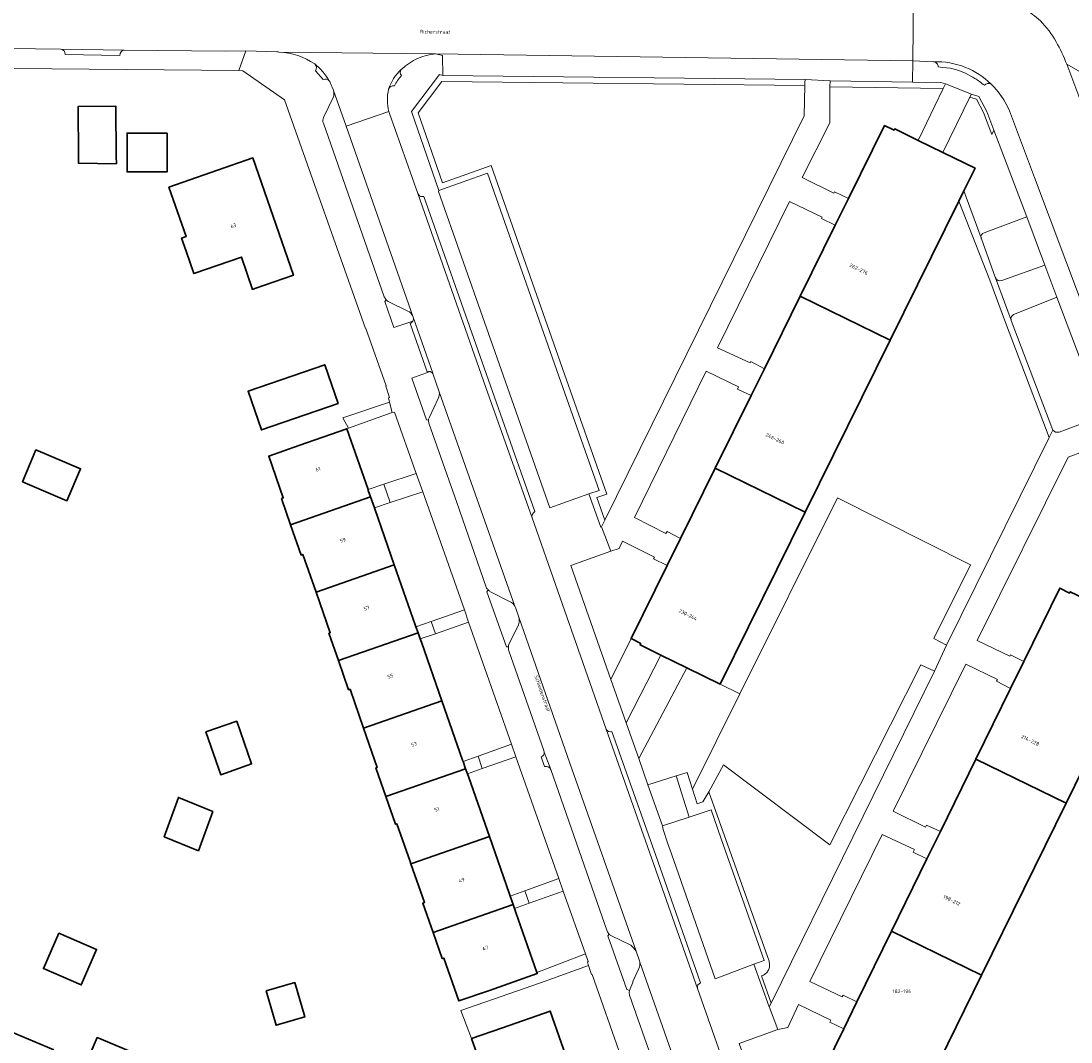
# Model space of a CAD drawing. Header units: metres. Extents: x 197700 to 204338, y 317132 to 325229.
# Tile 787 of 1056: x 203493 to 203596, y 319632 to 319733. Entities that reach past the tile are written whole.
import ezdxf
from ezdxf.enums import TextEntityAlignment as Align

# ---------------------------------------------------------------- set-up
doc = ezdxf.new("R2010")
doc.units = ezdxf.units.M
for name, color, linetype, lineweight in [('B-WE-GR-BEPLANTING_CULTUUR_BODEMBEDEKKER-GV', 90, 'Continuous', 18), ('B-WE-GR-BEPLANTING_CULTUUR_HEESTERS-GV', 90, 'Continuous', 18), ('B-WE-OG-BEBOUWING-GV', 7, 'Continuous', 35), ('B-WE-OG-BEBOUWING-T18', 10, 'Continuous', 18), ('B-WE-OG-TERREIN_CULTUURSCHEIDING-GV', 7, 'Continuous', 18), ('B-WE-OG-TERREIN_ERF-GV', 7, 'Continuous', 18), ('B-WE-OG-TOPOGRAFIE-T18', 10, 'Continuous', 18), ('B-WE-OG-WATER_SLOOT-GV', 120, 'Continuous', 18), ('B-WE-VH-VERHARDING_ASFALT-GV', 252, 'Continuous', 18), ('B-WE-VH-VERHARDING_BEDRIJFSVLOERPLAAT-GV', 252, 'Continuous', 18), ('B-WE-VH-VERHARDING_BETONSTRAATSTEEN-GV', 252, 'Continuous', 18), ('B-WE-VH-VERHARDING_OPEN-GV', 252, 'Continuous', 18), ('B-WE-VH-VERHARDING_TEGEL-GV', 252, 'Continuous', 18)]:
    doc.layers.add(name, color=color, linetype=linetype, lineweight=lineweight)
doc.styles.add('NLCS-ISO-M200-T18', font='NLCS-ISO.ttf', dxfattribs={"height": 0.36})

msp = doc.modelspace()

# ---------------------------------------------------------------- linework, layer by layer
at = {"layer": 'B-WE-GR-BEPLANTING_CULTUUR_BODEMBEDEKKER-GV'}
for points in [[(203590.713, 319704.069), (203594.92, 319705.743), (203593.727, 319708.903), (203589.47, 319707.387)], [(203588.856, 319707.638), (203590.409, 319703.457)]]:
    msp.add_lwpolyline(points, dxfattribs=at)
for points in [[(203589.47, 319707.387, -0.3961439), (203588.856, 319707.638)], [(203590.409, 319703.457, -0.4293363), (203590.713, 319704.069)]]:
    msp.add_lwpolyline(points, format="xyb", dxfattribs=at)
at = {"layer": 'B-WE-GR-BEPLANTING_CULTUUR_HEESTERS-GV'}
for points in [[(203570.044, 319726.929), (203570.053, 319727.248), (203534.304, 319727.635), (203533.957, 319727.718), (203531.187, 319724.067), (203533.891, 319716.275), (203538.71, 319717.981), (203545.744, 319697.932), (203549.721, 319686.658), (203548.718, 319686.304), (203549.893, 319683.022), (203549.961, 319683.061), (203550.283, 319683.714), (203549.486, 319685.939), (203550.486, 319686.292), (203546.31, 319698.131), (203539.077, 319718.747), (203534.26, 319717.042), (203531.859, 319723.96), (203534.193, 319727.036), (203570.036, 319726.648)], [(203580.646, 319726.991), (203572.515, 319727.107), (203572.511, 319726.507), (203583.682, 319726.348), (203583.906, 319726.816), (203583.471, 319726.951)], [(203588.692, 319722.246), (203587.998, 319724.084), (203587.206, 319725.575), (203586.469, 319725.802), (203586.314, 319725.485), (203586.962, 319725.283), (203587.668, 319723.965), (203588.481, 319721.819)], [(203594.502, 319692.602), (203590.411, 319703.451), (203590.409, 319703.457), (203588.856, 319707.638), (203588.843, 319707.669), (203588.831, 319707.705), (203587.458, 319711.497), (203587.439, 319711.543), (203587.425, 319711.591), (203585.735, 319716.257), (203585.227, 319715.228), (203588.293, 319707.431), (203589.849, 319703.242), (203594.138, 319691.865)], [(203552.875, 319672.011), (203550.886, 319667.981), (203552.39, 319663.705), (203555.815, 319670.397), (203553.769, 319671.4), (203553.831, 319671.526)], [(203564.989, 319639.845), (203566.522, 319635.653), (203566.693, 319636), (203565.763, 319638.703), (203565.859, 319638.738), (203565.951, 319638.781), (203566.038, 319638.832), (203566.121, 319638.891), (203566.198, 319638.957), (203566.269, 319639.03), (203566.333, 319639.109), (203566.39, 319639.193), (203566.439, 319639.282), (203566.48, 319639.375), (203566.513, 319639.471), (203566.537, 319639.57), (203566.551, 319639.67), (203566.557, 319639.772), (203566.554, 319639.873), (203566.542, 319639.974), (203566.52, 319640.073), (203566.495, 319640.157), (203560.569, 319656.887), (203559.961, 319655.883), (203559.761, 319655.84), (203559.399, 319655.712), (203558.932, 319657.144), (203558.43, 319658.794), (203557.341, 319658.46), (203558.603, 319654.375), (203560.788, 319655.095), (203561.774, 319652.241), (203566.019, 319640.23)]]:
    msp.add_lwpolyline(points, close=True, dxfattribs=at)
for points in [[(203528.716, 319705.462), (203528.585, 319705.316), (203529.472, 319702.728), (203531.33, 319703.378)], [(203530.857, 319704.35), (203528.911, 319705.308)], [(203531.363, 319703.774), (203531.294, 319703.93)], [(203533.039, 319698.386), (203531.222, 319697.735), (203532.681, 319693.624), (203532.88, 319693.604)], [(203533.943, 319696.389), (203533.906, 319696.494), (203533.349, 319698.117)], [(203532.965, 319693.888), (203533.826, 319695.731)], [(203538.783, 319676.823), (203538.649, 319676.638), (203540.583, 319671.219), (203540.773, 319671.212)], [(203540.935, 319675.665), (203539.008, 319676.631)], [(203541.828, 319673.949), (203541.796, 319674.125), (203541.456, 319675.078), (203541.4, 319675.237)], [(203540.822, 319671.424), (203541.754, 319673.369)], [(203550.715, 319642.833), (203550.591, 319642.665), (203552.447, 319637.358), (203552.736, 319637.266), (203552.776, 319637.422), (203553.003, 319637.969), (203553.099, 319638.231), (203553.658, 319639.444)], [(203552.852, 319641.736), (203550.937, 319642.663)], [(203553.747, 319640.044), (203553.695, 319640.191), (203553.374, 319641.144), (203553.371, 319641.151)]]:
    msp.add_lwpolyline(points, dxfattribs=at)
for points in [[(203528.911, 319705.308, -0.0716542), (203528.716, 319705.462)], [(203531.294, 319703.93, 0.1853978), (203530.857, 319704.35)], [(203531.33, 319703.378, 0.2043894), (203531.363, 319703.774)], [(203533.349, 319698.117, 0.2323904), (203533.039, 319698.386)], [(203533.826, 319695.731, 0.1914953), (203533.943, 319696.389)], [(203532.88, 319693.604, -0.1098537), (203532.965, 319693.888)], [(203539.008, 319676.631, -0.0454686), (203538.783, 319676.823)], [(203541.4, 319675.237, 0.198012), (203540.935, 319675.665)], [(203541.754, 319673.369, 0.1476361), (203541.828, 319673.949)], [(203540.773, 319671.212, -0.0513257), (203540.822, 319671.424)], [(203550.937, 319642.663, -0.0715236), (203550.715, 319642.833)], [(203553.371, 319641.151, 0.058306), (203552.852, 319641.736)], [(203553.658, 319639.444, 0.149503), (203553.747, 319640.044)]]:
    msp.add_lwpolyline(points, format="xyb", dxfattribs=at)
at = {"layer": 'B-WE-OG-BEBOUWING-GV'}
for points in [[(203498.342, 319719.579), (203498.346, 319718.959), (203502.069, 319718.921), (203502.064, 319719.634), (203502.031, 319724.604), (203498.309, 319724.579)], [(203507.083, 319721.948), (203503.13, 319721.948), (203503.13, 319718.119), (203507.083, 319718.119)], [(203573.04, 319712.855), (203569.579, 319705.845), (203578.448, 319701.497), (203585.227, 319715.228), (203585.735, 319716.257), (203586.834, 319718.483), (203583.657, 319720.039), (203581.228, 319721.228), (203578.914, 319722.361), (203578.844, 319722.237), (203577.897, 319722.693), (203574.331, 319715.47)], [(203508.95, 319710.295), (203509.728, 319708.077), (203514.414, 319709.692), (203515.507, 319706.509), (203515.732, 319706.587), (203519.549, 319707.911), (203515.528, 319719.5), (203507.249, 319716.597), (203508.956, 319711.728), (203508.503, 319711.569)], [(203566.035, 319698.666), (203564.738, 319696.039), (203561.193, 319688.859), (203570.061, 319684.51), (203578.448, 319701.497), (203569.579, 319705.845)], [(203523.961, 319695.241), (203522.637, 319699.068), (203515.071, 319696.452), (203516.395, 319692.625)], [(203527.161, 319686.025), (203526.94, 319686.658), (203526.914, 319686.732), (203524.816, 319692.739), (203520.082, 319691.086), (203517.104, 319690.046), (203518.54, 319685.911), (203518.377, 319685.854), (203519.274, 319683.27)], [(203492.789, 319687.486), (203497.194, 319685.625), (203498.532, 319688.792), (203494.127, 319690.653)], [(203556.439, 319679.229), (203552.875, 319672.011), (203553.831, 319671.526), (203553.769, 319671.4), (203555.815, 319670.397), (203558.371, 319669.143), (203561.675, 319667.523), (203570.061, 319684.51), (203561.193, 319688.859), (203557.766, 319681.919)], [(203527.161, 319686.025), (203519.274, 319683.27), (203520.319, 319680.262), (203520.491, 319680.322), (203521.779, 319676.613), (203529.506, 319679.311), (203527.58, 319684.826), (203527.538, 319684.947)], [(203531.574, 319673.39), (203529.506, 319679.311), (203521.779, 319676.613), (203523.177, 319672.589), (203523.059, 319672.548), (203523.995, 319669.854), (203531.851, 319672.598), (203531.645, 319673.187)], [(203586.914, 319660.114), (203595.819, 319655.766), (203602.544, 319669.456), (203602.908, 319670.196), (203604.163, 319672.751), (203600.906, 319674.352), (203598.215, 319675.675), (203596.235, 319676.649), (203596.168, 319676.516), (203595.187, 319676.999), (203591.642, 319669.765), (203590.324, 319667.074)], [(203534.196, 319665.884), (203532.176, 319671.667), (203532.067, 319671.98), (203531.851, 319672.598), (203523.995, 319669.854), (203524.999, 319666.962), (203525.139, 319667.011), (203526.468, 319663.184)], [(203536.244, 319660.022), (203534.196, 319665.884), (203526.468, 319663.184), (203527.817, 319659.3), (203527.695, 319659.258), (203528.679, 319656.424), (203536.542, 319659.17), (203536.292, 319659.885)], [(203513.948, 319663.86), (203510.905, 319662.795), (203512.381, 319658.577), (203515.424, 319659.642)], [(203583.41, 319652.963), (203582.083, 319650.256), (203578.587, 319643.12), (203587.474, 319638.781), (203595.819, 319655.766), (203586.914, 319660.114)], [(203538.887, 319652.457), (203536.852, 319658.282), (203536.718, 319658.665), (203536.542, 319659.17), (203528.679, 319656.424), (203529.631, 319653.683), (203529.752, 319653.726), (203531.068, 319649.99), (203531.151, 319649.755)], [(203510.192, 319651.044), (203511.582, 319654.934), (203508.192, 319656.33), (203506.802, 319652.44)], [(203538.887, 319652.457), (203531.151, 319649.755), (203532.488, 319645.962), (203532.312, 319645.9), (203533.339, 319642.986), (203541.232, 319645.743), (203540.936, 319646.589), (203540.837, 319646.873)], [(203543.577, 319639.03), (203541.502, 319644.971), (203541.363, 319645.369), (203541.232, 319645.743), (203533.339, 319642.986), (203534.244, 319640.416), (203534.391, 319640.468), (203535.89, 319636.226), (203538.894, 319637.276), (203543.614, 319638.925)], [(203496.394, 319642.924), (203494.875, 319639.418), (203498.602, 319637.804), (203500.12, 319641.31)], [(203575.92, 319623.363), (203579.13, 319621.796), (203587.474, 319638.781), (203578.587, 319643.12), (203575.167, 319636.14), (203573.868, 319633.489), (203570.317, 319626.242), (203571.308, 319625.782), (203571.243, 319625.647), (203573.253, 319624.665)], [(203516.846, 319637.215), (203517.83, 319633.824), (203520.669, 319634.648), (203519.685, 319638.039)], [(203540.171, 319633.585), (203537.142, 319632.528), (203538.57, 319628.449), (203538.441, 319628.404), (203539.369, 319625.755), (203547.241, 319628.502), (203547.08, 319628.963), (203547.053, 319629.04), (203544.892, 319635.233)]]:
    msp.add_lwpolyline(points, close=True, dxfattribs=at)
for points in [[(203495.908, 319631.405), (203473.344, 319640.877), (203474.123, 319642.713), (203472.479, 319643.426), (203471.569, 319643.82), (203467.872, 319645.421), (203466.985, 319645.805), (203465.79, 319643.046), (203463.407, 319637.543), (203467.995, 319635.556), (203476.607, 319632.022)], [(203518.122, 319625.079), (203500.165, 319632.617), (203499.002, 319629.847)]]:
    msp.add_lwpolyline(points, dxfattribs=at)
at = {"layer": 'B-WE-OG-TERREIN_CULTUURSCHEIDING-GV'}
for points in [[(203606.108, 319716.809), (203606.052, 319716.865), (203604.462, 319719.066), (203602.422, 319722.308), (203600.274, 319725.196), (203598.928, 319727.005), (203595.886, 319728.743), (203601.518, 319713.756), (203605.528, 319715.834), (203605.816, 319716.123), (203605.936, 319716.377)], [(203550.283, 319683.714), (203569.954, 319723.648), (203570.036, 319726.648), (203534.193, 319727.036), (203531.859, 319723.96), (203534.26, 319717.042), (203539.077, 319718.747), (203546.31, 319698.131), (203550.486, 319686.292), (203549.486, 319685.939)], [(203572.511, 319726.507), (203572.485, 319722.955), (203569.766, 319717.55), (203572.891, 319716.024), (203572.944, 319716.134), (203574.331, 319715.47), (203577.897, 319722.693), (203578.844, 319722.237), (203578.914, 319722.361), (203581.228, 319721.228), (203583.682, 319726.348)], [(203569.579, 319705.845), (203573.04, 319712.855), (203571.679, 319713.519), (203571.746, 319713.657), (203568.533, 319715.205), (203561.421, 319700.734), (203564.631, 319699.262), (203564.688, 319699.38), (203566.035, 319698.666)], [(203570.061, 319684.51), (203561.675, 319667.523), (203563.623, 319666.564), (203573.26, 319685.916), (203586.382, 319679.319), (203582.748, 319672.041), (203584.022, 319671.373), (203594.138, 319691.865), (203589.849, 319703.242), (203588.293, 319707.431), (203585.227, 319715.228), (203578.448, 319701.497)], [(203557.766, 319681.919), (203561.193, 319688.859), (203564.738, 319696.039), (203563.379, 319696.658), (203563.487, 319696.882), (203560.284, 319698.434), (203553.201, 319683.963), (203556.322, 319682.385), (203556.43, 319682.604)], [(203529.301, 319694.356), (203529.211, 319694.324), (203524.995, 319692.803), (203524.816, 319692.739), (203526.914, 319686.732), (203528.486, 319687.262), (203531.672, 319688.337), (203529.524, 319694.367)], [(203591.642, 319669.765), (203595.187, 319676.999), (203596.168, 319676.516), (203596.235, 319676.649), (203598.215, 319675.675), (203602.658, 319685.144), (203600.262, 319691.531), (203596.015, 319689.93), (203587.039, 319671.835), (203590.258, 319670.289), (203590.319, 319670.405)], [(203529.111, 319685.464), (203527.538, 319684.947), (203527.58, 319684.826), (203529.506, 319679.311), (203531.574, 319673.39), (203531.645, 319673.187), (203533.153, 319673.717), (203536.423, 319674.867), (203532.306, 319686.515)], [(203563.623, 319666.564), (203558.932, 319657.144), (203559.399, 319655.712), (203559.761, 319655.84), (203559.961, 319655.883), (203560.569, 319656.887), (203562.005, 319659.544), (203572.508, 319651.633), (203581.495, 319669.429), (203582.815, 319668.793), (203584.022, 319671.373), (203582.748, 319672.041), (203586.382, 319679.319), (203573.26, 319685.916)], [(203556.439, 319679.229), (203555.098, 319679.896), (203555.178, 319680.058), (203552.021, 319681.635), (203551.703, 319680.931), (203550.886, 319680.661), (203546.923, 319679.252), (203550.886, 319667.981), (203552.875, 319672.011)], [(203533.563, 319672.499), (203532.067, 319671.98), (203532.176, 319671.667), (203534.196, 319665.884), (203536.244, 319660.022), (203536.292, 319659.885), (203537.776, 319660.41), (203541.08, 319661.578), (203536.835, 319673.633)], [(203553.628, 319660.183), (203554.543, 319657.581), (203557.341, 319658.46), (203558.43, 319658.794), (203558.932, 319657.144), (203563.623, 319666.564), (203561.675, 319667.523), (203558.371, 319669.143)], [(203566.693, 319636), (203582.815, 319668.793), (203581.495, 319669.429), (203572.508, 319651.633), (203562.005, 319659.544), (203560.569, 319656.887), (203566.495, 319640.157), (203566.52, 319640.073), (203566.542, 319639.974), (203566.554, 319639.873), (203566.557, 319639.772), (203566.551, 319639.67), (203566.537, 319639.57), (203566.513, 319639.471), (203566.48, 319639.375), (203566.439, 319639.282), (203566.39, 319639.193), (203566.333, 319639.109), (203566.269, 319639.03), (203566.198, 319638.957), (203566.121, 319638.891), (203566.038, 319638.832), (203565.951, 319638.781), (203565.859, 319638.738), (203565.763, 319638.703)], [(203586.914, 319660.114), (203590.324, 319667.074), (203588.96, 319667.806), (203589.046, 319667.97), (203585.914, 319669.484), (203578.765, 319654.97), (203581.951, 319653.409), (203582.039, 319653.589), (203583.41, 319652.963)], [(203540.936, 319646.589), (203542.405, 319647.117), (203545.736, 319648.314), (203541.516, 319660.323), (203538.185, 319659.172), (203536.718, 319658.665), (203536.852, 319658.282), (203538.887, 319652.457), (203540.837, 319646.873)], [(203582.083, 319650.256), (203580.737, 319650.919), (203580.861, 319651.173), (203577.66, 319652.681), (203570.513, 319638.153), (203573.724, 319636.636), (203573.801, 319636.793), (203575.167, 319636.14), (203578.587, 319643.12)], [(203541.502, 319644.971), (203543.577, 319639.03), (203548.381, 319640.887), (203546.169, 319647.067), (203542.829, 319645.887), (203541.363, 319645.369)], [(203537.142, 319632.528), (203540.171, 319633.585), (203544.892, 319635.233), (203547.053, 319629.04), (203547.08, 319628.963), (203548.569, 319629.487), (203551.914, 319630.663), (203549.049, 319638.85), (203548.957, 319638.829), (203548.672, 319639.73), (203543.928, 319638.025), (203536.072, 319635.279)], [(203573.868, 319633.489), (203572.514, 319634.148), (203572.597, 319634.318), (203569.394, 319635.878), (203568.356, 319633.598), (203567.381, 319633.397), (203563.534, 319632.035), (203567.555, 319620.605), (203570.317, 319626.242)]]:
    msp.add_lwpolyline(points, close=True, dxfattribs=at)
for points in [[(203591.93, 319713.665), (203588.692, 319722.246), (203588.481, 319721.819), (203587.668, 319723.965), (203586.962, 319725.283), (203586.314, 319725.485), (203583.657, 319720.039), (203586.834, 319718.483), (203585.735, 319716.257), (203587.425, 319711.591)], [(203587.721, 319712.1), (203591.93, 319713.665)], [(203602.544, 319669.456), (203595.819, 319655.766), (203587.474, 319638.781), (203579.13, 319621.796)]]:
    msp.add_lwpolyline(points, dxfattribs=at)
msp.add_lwpolyline([(203587.425, 319711.591, -0.3935198), (203587.721, 319712.1)], format="xyb", dxfattribs=at)
at = {"layer": 'B-WE-OG-TERREIN_ERF-GV'}
for points in [[(203538.57, 319628.449), (203537.142, 319632.528), (203536.072, 319635.279), (203543.928, 319638.025), (203548.672, 319639.73), (203548.566, 319640.065), (203548.658, 319640.113), (203548.381, 319640.887), (203543.577, 319639.03), (203543.614, 319638.925), (203538.894, 319637.276), (203535.89, 319636.226), (203534.391, 319640.468), (203534.244, 319640.416), (203533.339, 319642.986), (203532.312, 319645.9), (203532.488, 319645.962), (203531.151, 319649.755), (203531.068, 319649.99), (203529.752, 319653.726), (203529.631, 319653.683), (203528.679, 319656.424), (203527.695, 319659.258), (203527.817, 319659.3), (203526.468, 319663.184), (203525.139, 319667.011), (203524.999, 319666.962), (203523.995, 319669.854), (203523.059, 319672.548), (203523.177, 319672.589), (203521.779, 319676.613), (203520.491, 319680.322), (203520.319, 319680.262), (203519.274, 319683.27), (203518.377, 319685.854), (203518.54, 319685.911), (203517.104, 319690.046), (203520.082, 319691.086), (203524.816, 319692.739), (203524.995, 319692.803), (203524.441, 319693.812), (203529.038, 319695.371), (203528.924, 319695.811), (203529.04, 319695.844), (203528.653, 319696.958), (203528.706, 319696.972), (203526.706, 319702.648), (203526.648, 319702.631), (203518.681, 319725.232), (203514.562, 319728.11), (203514.165, 319728.129), (203477.2, 319728.442)], [(203476.607, 319632.022), (203467.995, 319635.556), (203463.407, 319637.543), (203465.79, 319643.046), (203466.985, 319645.805), (203467.872, 319645.421), (203471.569, 319643.82), (203472.479, 319643.426), (203474.123, 319642.713), (203473.344, 319640.877), (203495.908, 319631.405)], [(203499.002, 319629.847), (203500.165, 319632.617), (203518.122, 319625.079)]]:
    msp.add_lwpolyline(points, dxfattribs=at)
for points in [[(203498.346, 319718.959), (203498.342, 319719.579), (203498.309, 319724.579), (203502.031, 319724.604), (203502.064, 319719.634), (203502.069, 319718.921)], [(203507.083, 319721.948), (203507.083, 319718.119), (203503.13, 319718.119), (203503.13, 319721.948)], [(203509.728, 319708.077), (203508.95, 319710.295), (203508.503, 319711.569), (203508.956, 319711.728), (203507.249, 319716.597), (203515.528, 319719.5), (203519.549, 319707.911), (203515.732, 319706.587), (203515.507, 319706.509), (203514.414, 319709.692)], [(203523.961, 319695.241), (203516.395, 319692.625), (203515.071, 319696.452), (203522.637, 319699.068)], [(203492.789, 319687.486), (203494.127, 319690.653), (203498.532, 319688.792), (203497.194, 319685.625)], [(203513.948, 319663.86), (203515.424, 319659.642), (203512.381, 319658.577), (203510.905, 319662.795)], [(203510.192, 319651.044), (203506.802, 319652.44), (203508.192, 319656.33), (203511.582, 319654.934)], [(203494.875, 319639.418), (203496.394, 319642.924), (203500.12, 319641.31), (203498.602, 319637.804)], [(203516.846, 319637.215), (203519.685, 319638.039), (203520.669, 319634.648), (203517.83, 319633.824)]]:
    msp.add_lwpolyline(points, close=True, dxfattribs=at)
at = {"layer": 'B-WE-OG-WATER_SLOOT-GV'}
for points in [[(203591.666, 319734.218, -0.0575217), (203593.278, 319733.018)], [(203593.278, 319733.018, -0.0804971), (203594.824, 319730.96)], [(203594.824, 319730.96, -0.0485854), (203595.886, 319728.743)]]:
    msp.add_lwpolyline(points, format="xyb", dxfattribs=at)
msp.add_lwpolyline([(203595.886, 319728.743), (203598.928, 319727.005)], dxfattribs=at)
at = {"layer": 'B-WE-VH-VERHARDING_ASFALT-GV'}
for points in [[(203518.136, 319729.95), (203533.562, 319729.763), (203580.676, 319729.099), (203580.768, 319735.529), (203579.909, 319735.538), (203578.803, 319735.55), (203556.475, 319735.889), (203545.606, 319736.051), (203532.863, 319736.24), (203508.789, 319736.582), (203507.388, 319736.601), (203478.041, 319737.018), (203470.041, 319737.132)], [(203587.922, 319735.454), (203585.695, 319735.477), (203584.724, 319735.488), (203580.768, 319735.529), (203580.676, 319729.099), (203582.74, 319728.981)], [(203476.607, 319730.504), (203496.583, 319730.232), (203502.851, 319730.147), (203512.8, 319730.021), (203514.856, 319730.056), (203517.914, 319729.959)], [(203533.562, 319729.763), (203518.136, 319729.95)], [(203530.18, 319728.217), (203530.226, 319728.258), (203530.273, 319728.298)], [(203642.115, 319606.023), (203641.625, 319607.229), (203640.517, 319609.956), (203602.169, 319712.025), (203601.518, 319713.756), (203595.886, 319728.743)], [(203523.092, 319727.105), (203523.138, 319727.027), (203523.182, 319726.948)], [(203523.357, 319726.489), (203523.476, 319726.249), (203523.494, 319726.201), (203523.51, 319726.151), (203524.747, 319722.627), (203528.981, 319724.081)], [(203590.23, 319724.131), (203592.716, 319717.544), (203635.603, 319603.376), (203642.115, 319606.023)]]:
    msp.add_lwpolyline(points, dxfattribs=at)
for points in [[(203593.278, 319733.018, 0.0575217), (203591.666, 319734.218)], [(203594.824, 319730.96, 0.0804971), (203593.278, 319733.018)], [(203595.886, 319728.743, 0.0485854), (203594.824, 319730.96)], [(203517.914, 319729.959, -0.0127665), (203518.136, 319729.95)], [(203518.136, 319729.95, -0.1350656), (203521.645, 319728.779)], [(203530.273, 319728.298, -0.1674245), (203533.562, 319729.763)], [(203521.645, 319728.779, -0.0893645), (203523.092, 319727.105)], [(203528.946, 319726.284, -0.1362154), (203530.18, 319728.217)], [(203582.74, 319728.981, -0.1065365), (203585.899, 319728.44)], [(203585.899, 319728.44, -0.0940235), (203588.405, 319726.796)], [(203523.182, 319726.948, 0.0435727), (203523.357, 319726.489)], [(203528.981, 319724.081, -0.1284363), (203528.946, 319726.284)], [(203588.405, 319726.796, -0.1015868), (203590.23, 319724.131)]]:
    msp.add_lwpolyline(points, format="xyb", dxfattribs=at)
at = {"layer": 'B-WE-VH-VERHARDING_BEDRIJFSVLOERPLAAT-GV'}
for points in [[(203526.94, 319686.658), (203527.161, 319686.025), (203527.538, 319684.947), (203529.111, 319685.464), (203528.486, 319687.262), (203526.914, 319686.732)], [(203531.645, 319673.187), (203531.851, 319672.598), (203532.067, 319671.98), (203533.563, 319672.499), (203533.153, 319673.717)], [(203537.776, 319660.41), (203536.292, 319659.885), (203536.542, 319659.17), (203536.718, 319658.665), (203538.185, 319659.172)], [(203541.363, 319645.369), (203542.829, 319645.887), (203542.405, 319647.117), (203540.936, 319646.589), (203541.232, 319645.743)]]:
    msp.add_lwpolyline(points, close=True, dxfattribs=at)
at = {"layer": 'B-WE-VH-VERHARDING_BETONSTRAATSTEEN-GV'}
for points in [[(203502.851, 319730.147), (203496.583, 319730.232)], [(203497.017, 319729.714), (203502.405, 319729.622)], [(203583.184, 319728.49), (203583.667, 319728.438), (203584.377, 319728.355)], [(203521.727, 319728.083), (203522.485, 319727.226)], [(203531.294, 319703.93), (203531.363, 319703.774), (203524.747, 319722.627), (203523.51, 319726.151)], [(203523.465, 319725.474), (203522.527, 319723.498)], [(203567.127, 319615.559), (203559.42, 319637.47), (203550.426, 319663.082), (203543.111, 319683.932), (203538.555, 319696.82), (203531.818, 319715.968), (203529.039, 319723.894), (203529.009, 319723.987), (203528.981, 319724.081), (203524.747, 319722.627), (203531.363, 319703.774), (203533.306, 319698.242), (203533.349, 319698.117), (203533.906, 319696.494), (203533.943, 319696.389), (203541.4, 319675.237), (203541.456, 319675.078), (203541.796, 319674.125), (203546.843, 319659.714), (203553.371, 319641.151), (203553.374, 319641.144), (203553.695, 319640.191), (203553.747, 319640.044), (203565.183, 319607.529)], [(203522.505, 319722.912), (203525.399, 319714.624), (203528.521, 319705.783)], [(203531.89, 319715.864), (203531.818, 319715.968), (203538.555, 319696.82), (203543.111, 319683.932)], [(203543.384, 319684.561), (203539.015, 319696.986), (203532.415, 319715.693)], [(203589.47, 319707.387), (203593.727, 319708.903), (203591.93, 319713.665), (203587.721, 319712.1)], [(203587.425, 319711.591), (203587.439, 319711.543), (203587.458, 319711.497), (203588.831, 319707.705), (203588.843, 319707.669), (203588.856, 319707.638)], [(203590.409, 319703.457), (203590.411, 319703.451), (203594.502, 319692.602), (203594.788, 319692.396), (203595.142, 319692.397), (203599.36, 319693.978), (203594.92, 319705.743)], [(203594.92, 319705.743), (203590.713, 319704.069)], [(203528.911, 319705.308), (203530.857, 319704.35)], [(203533.349, 319698.117), (203533.306, 319698.242), (203531.363, 319703.774)], [(203531.056, 319703.145), (203532.749, 319698.371)], [(203541.4, 319675.237), (203533.943, 319696.389)], [(203533.826, 319695.731), (203532.965, 319693.888)], [(203532.929, 319693.291), (203535.666, 319685.46), (203538.576, 319677.084)], [(203539.008, 319676.631), (203540.935, 319675.665)], [(203541.754, 319673.369), (203540.822, 319671.424)], [(203553.371, 319641.151), (203546.843, 319659.714), (203541.796, 319674.125), (203541.828, 319673.949)], [(203540.8, 319670.798), (203544.26, 319660.951), (203544.314, 319660.804), (203544.948, 319659.076), (203550.524, 319643.117)], [(203550.426, 319663.082), (203559.42, 319637.47)], [(203559.737, 319638.021), (203555.324, 319650.582), (203550.992, 319662.849)], [(203544.948, 319659.076), (203544.314, 319660.804)], [(203543.992, 319660.353), (203544.328, 319659.382)], [(203550.937, 319642.663), (203552.852, 319641.736)], [(203565.363, 319607.048), (203565.183, 319607.529), (203553.747, 319640.044)], [(203553.658, 319639.444), (203553.099, 319638.231), (203553.003, 319637.969), (203552.776, 319637.422), (203552.736, 319637.266), (203552.685, 319637.065), (203552.739, 319636.788), (203557.41, 319623.496), (203562.501, 319609.102)]]:
    msp.add_lwpolyline(points, dxfattribs=at)
for points in [[(203496.583, 319730.232, -0.4009248), (203497.017, 319729.714)], [(203502.405, 319729.622, -0.384535), (203502.851, 319730.147)], [(203523.092, 319727.105, 0.0893645), (203521.645, 319728.779)], [(203521.645, 319728.779, -0.3564527), (203521.727, 319728.083)], [(203530.18, 319728.217, 0.1362154), (203528.946, 319726.284)], [(203530.214, 319727.634, -0.3564723), (203530.18, 319728.217)], [(203585.899, 319728.44, 0.1065365), (203582.74, 319728.981)], [(203582.74, 319728.981, -0.4202806), (203583.184, 319728.49)], [(203584.377, 319728.355, -0.0466437), (203585.384, 319728.074)], [(203588.405, 319726.796, 0.0940235), (203585.899, 319728.44)], [(203522.485, 319727.226, -0.3346004), (203523.092, 319727.105)], [(203529.518, 319726.6, -0.0631792), (203530.214, 319727.634)], [(203585.384, 319728.074, -0.0420781), (203586.366, 319727.615)], [(203586.366, 319727.615, -0.0310044), (203587.272, 319727.039)], [(203523.51, 319726.151, -0.1786282), (203523.465, 319725.474)], [(203528.946, 319726.284, -0.3739603), (203529.518, 319726.6)], [(203587.272, 319727.039, -0.0152926), (203587.759, 319726.665)], [(203587.759, 319726.665, -0.3341571), (203588.405, 319726.796)], [(203522.527, 319723.498, 0.2254565), (203522.505, 319722.912)], [(203532.415, 319715.693, -0.3161217), (203531.89, 319715.864)], [(203587.721, 319712.1, 0.3935198), (203587.425, 319711.591)], [(203588.856, 319707.638, 0.3961439), (203589.47, 319707.387)], [(203528.521, 319705.783, 0.1086726), (203528.716, 319705.462)], [(203528.716, 319705.462, 0.0716542), (203528.911, 319705.308)], [(203530.857, 319704.35, -0.1853978), (203531.294, 319703.93)], [(203531.33, 319703.378, -0.1872689), (203531.056, 319703.145)], [(203531.363, 319703.774, -0.2043894), (203531.33, 319703.378)], [(203590.713, 319704.069, 0.4293363), (203590.409, 319703.457)], [(203532.749, 319698.371, -0.1619926), (203533.039, 319698.386)], [(203533.039, 319698.386, -0.2323904), (203533.349, 319698.117)], [(203533.943, 319696.389, -0.1914953), (203533.826, 319695.731)], [(203532.88, 319693.604, 0.1178248), (203532.929, 319693.291)], [(203532.965, 319693.888, 0.1098537), (203532.88, 319693.604)], [(203543.111, 319683.932, -0.3416297), (203543.384, 319684.561)], [(203538.576, 319677.084, 0.051095), (203538.783, 319676.823)], [(203538.783, 319676.823, 0.0454686), (203539.008, 319676.631)], [(203540.935, 319675.665, -0.198012), (203541.4, 319675.237)], [(203541.828, 319673.949, -0.1476361), (203541.754, 319673.369)], [(203540.773, 319671.212, 0.0941178), (203540.8, 319670.798)], [(203540.822, 319671.424, 0.0513257), (203540.773, 319671.212)], [(203550.992, 319662.849, -0.3880767), (203550.426, 319663.082)], [(203544.314, 319660.804, -0.3770152), (203543.992, 319660.353)], [(203544.328, 319659.382, -0.3881281), (203544.948, 319659.076)], [(203550.524, 319643.117, 0.0867022), (203550.715, 319642.833)], [(203550.715, 319642.833, 0.0715236), (203550.937, 319642.663)], [(203552.852, 319641.736, -0.058306), (203553.371, 319641.151)], [(203553.747, 319640.044, -0.149503), (203553.658, 319639.444)], [(203559.42, 319637.47, -0.3681901), (203559.737, 319638.021)]]:
    msp.add_lwpolyline(points, format="xyb", dxfattribs=at)
for points in [[(203548.718, 319686.304), (203549.721, 319686.658), (203545.744, 319697.932), (203538.71, 319717.981), (203533.891, 319716.275), (203533.872, 319716.173), (203540.673, 319696.831), (203544.856, 319684.943)], [(203558.603, 319654.375), (203555.975, 319653.509), (203556.038, 319653.16), (203556.482, 319651.845), (203556.857, 319650.75), (203561.19, 319638.426), (203564.989, 319639.845), (203566.019, 319640.23), (203561.774, 319652.241), (203560.788, 319655.095)]]:
    msp.add_lwpolyline(points, close=True, dxfattribs=at)
at = {"layer": 'B-WE-VH-VERHARDING_OPEN-GV'}
for points in [[(203586.469, 319725.802), (203583.906, 319726.816), (203583.682, 319726.348), (203581.228, 319721.228), (203583.657, 319720.039), (203586.314, 319725.485)], [(203529.301, 319694.356), (203529.038, 319695.371), (203524.441, 319693.812), (203524.995, 319692.803), (203529.211, 319694.324)], [(203555.815, 319670.397), (203552.39, 319663.705), (203553.628, 319660.183), (203558.371, 319669.143)], [(203558.603, 319654.375), (203557.341, 319658.46), (203554.543, 319657.581), (203555.975, 319653.509)]]:
    msp.add_lwpolyline(points, close=True, dxfattribs=at)
at = {"layer": 'B-WE-VH-VERHARDING_TEGEL-GV'}
for points in [[(203496.583, 319730.232), (203476.607, 319730.504)], [(203471.624, 319727.325), (203477.2, 319728.442), (203514.165, 319728.129), (203514.856, 319730.056), (203512.8, 319730.021), (203502.851, 319730.147)], [(203502.405, 319729.622), (203497.017, 319729.714)], [(203517.914, 319729.959), (203514.856, 319730.056), (203514.165, 319728.129), (203514.562, 319728.11), (203518.681, 319725.232), (203526.648, 319702.631), (203526.706, 319702.648), (203528.706, 319696.972), (203528.653, 319696.958), (203529.04, 319695.844), (203528.924, 319695.811), (203529.038, 319695.371), (203529.301, 319694.356), (203529.524, 319694.367), (203531.672, 319688.337), (203532.306, 319686.515), (203536.423, 319674.867), (203536.835, 319673.633), (203541.08, 319661.578), (203541.516, 319660.323), (203545.736, 319648.314), (203546.169, 319647.067), (203548.381, 319640.887), (203548.658, 319640.113), (203548.566, 319640.065), (203548.672, 319639.73), (203548.957, 319638.829), (203549.049, 319638.85), (203551.914, 319630.663)], [(203563.534, 319632.035), (203567.381, 319633.397), (203566.547, 319635.586), (203566.522, 319635.653), (203564.989, 319639.845), (203561.19, 319638.426), (203556.857, 319650.75), (203556.482, 319651.845), (203556.038, 319653.16), (203555.975, 319653.509), (203554.543, 319657.581), (203553.628, 319660.183), (203552.39, 319663.705), (203550.886, 319667.981), (203546.923, 319679.252), (203550.886, 319680.661), (203549.961, 319683.061), (203549.893, 319683.022), (203548.718, 319686.304), (203544.856, 319684.943), (203540.673, 319696.831), (203533.872, 319716.173), (203533.891, 319716.275), (203531.187, 319724.067), (203533.957, 319727.718), (203534.304, 319727.635), (203534.261, 319729.594), (203533.562, 319729.763)], [(203530.273, 319728.298), (203530.226, 319728.258), (203530.18, 319728.217)], [(203582.74, 319728.981), (203580.676, 319729.099), (203580.646, 319726.991), (203583.471, 319726.951), (203583.906, 319726.816), (203586.469, 319725.802), (203587.206, 319725.575), (203587.998, 319724.084), (203588.692, 319722.246), (203591.93, 319713.665), (203593.727, 319708.903), (203594.92, 319705.743), (203599.36, 319693.978), (203600.262, 319691.531), (203602.658, 319685.144), (203604.156, 319681.152), (203608.454, 319669.696)], [(203584.377, 319728.355), (203583.667, 319728.438), (203583.184, 319728.49)], [(203522.485, 319727.226), (203521.727, 319728.083)], [(203523.182, 319726.948), (203523.138, 319727.027), (203523.092, 319727.105)], [(203523.51, 319726.151), (203523.494, 319726.201), (203523.476, 319726.249), (203523.357, 319726.489)], [(203522.527, 319723.498), (203523.465, 319725.474)], [(203528.981, 319724.081), (203529.009, 319723.987), (203529.039, 319723.894), (203531.818, 319715.968), (203531.89, 319715.864)], [(203608.454, 319669.696), (203615.481, 319650.97), (203617.184, 319646.43), (203618.112, 319643.947), (203619.925, 319639.214), (203620.164, 319638.59), (203615.71, 319629.436), (203618.216, 319628.215), (203621.408, 319635.13), (203624.483, 319627.001), (203626.57, 319621.485), (203628.343, 319616.799), (203629.171, 319614.611), (203630.937, 319609.944), (203631.935, 319607.305), (203633.712, 319602.608), (203635.603, 319603.376), (203592.716, 319717.544), (203590.23, 319724.131)], [(203528.521, 319705.783), (203525.399, 319714.624), (203522.505, 319722.912)], [(203532.415, 319715.693), (203539.015, 319696.986), (203543.384, 319684.561)], [(203531.33, 319703.378), (203529.472, 319702.728), (203528.585, 319705.316), (203528.716, 319705.462)], [(203532.749, 319698.371), (203531.056, 319703.145)], [(203532.88, 319693.604), (203532.681, 319693.624), (203531.222, 319697.735), (203533.039, 319698.386)], [(203599.36, 319693.978), (203595.142, 319692.397), (203594.788, 319692.396), (203594.502, 319692.602), (203594.138, 319691.865), (203584.022, 319671.373), (203582.815, 319668.793), (203566.693, 319636), (203566.522, 319635.653), (203566.547, 319635.586), (203567.381, 319633.397), (203568.356, 319633.598), (203569.394, 319635.878), (203572.597, 319634.318), (203572.514, 319634.148), (203573.868, 319633.489), (203575.167, 319636.14), (203573.801, 319636.793), (203573.724, 319636.636), (203570.513, 319638.153), (203577.66, 319652.681), (203580.861, 319651.173), (203580.737, 319650.919), (203582.083, 319650.256), (203583.41, 319652.963), (203582.039, 319653.589), (203581.951, 319653.409), (203578.765, 319654.97), (203585.914, 319669.484), (203589.046, 319667.97), (203588.96, 319667.806), (203590.324, 319667.074), (203591.642, 319669.765), (203590.319, 319670.405), (203590.258, 319670.289), (203587.039, 319671.835), (203596.015, 319689.93), (203600.262, 319691.531)], [(203538.576, 319677.084), (203535.666, 319685.46), (203532.929, 319693.291)], [(203543.111, 319683.932), (203550.426, 319663.082)], [(203540.773, 319671.212), (203540.583, 319671.219), (203538.649, 319676.638), (203538.783, 319676.823)], [(203544.314, 319660.804), (203544.26, 319660.951), (203540.8, 319670.798)], [(203550.992, 319662.849), (203555.324, 319650.582), (203559.737, 319638.021)], [(203544.328, 319659.382), (203543.992, 319660.353)], [(203550.524, 319643.117), (203544.948, 319659.076)], [(203564.536, 319603.601), (203564.301, 319603.65), (203562.382, 319609.056), (203562.501, 319609.102), (203557.41, 319623.496), (203552.739, 319636.788), (203552.685, 319637.065), (203552.736, 319637.266), (203552.447, 319637.358), (203550.591, 319642.665), (203550.715, 319642.833)], [(203559.42, 319637.47), (203567.127, 319615.559), (203567.183, 319615.447)]]:
    msp.add_lwpolyline(points, dxfattribs=at)
for points in [[(203497.017, 319729.714, 0.4009248), (203496.583, 319730.232)], [(203502.851, 319730.147, 0.384535), (203502.405, 319729.622)], [(203518.136, 319729.95, 0.0127665), (203517.914, 319729.959)], [(203521.645, 319728.779, 0.1350656), (203518.136, 319729.95)], [(203533.562, 319729.763, 0.1674245), (203530.273, 319728.298)], [(203521.727, 319728.083, 0.3564527), (203521.645, 319728.779)], [(203530.18, 319728.217, 0.3564723), (203530.214, 319727.634)], [(203583.184, 319728.49, 0.4202806), (203582.74, 319728.981)], [(203585.384, 319728.074, 0.0466437), (203584.377, 319728.355)], [(203523.092, 319727.105, 0.3346004), (203522.485, 319727.226)], [(203530.214, 319727.634, 0.0631792), (203529.518, 319726.6)], [(203586.366, 319727.615, 0.0420781), (203585.384, 319728.074)], [(203587.272, 319727.039, 0.0310044), (203586.366, 319727.615)], [(203523.357, 319726.489, -0.0435727), (203523.182, 319726.948)], [(203523.465, 319725.474, 0.1786282), (203523.51, 319726.151)], [(203528.946, 319726.284, 0.1284363), (203528.981, 319724.081)], [(203529.518, 319726.6, 0.3739603), (203528.946, 319726.284)], [(203587.759, 319726.665, 0.0152926), (203587.272, 319727.039)], [(203588.405, 319726.796, 0.3341571), (203587.759, 319726.665)], [(203590.23, 319724.131, 0.1015868), (203588.405, 319726.796)], [(203522.505, 319722.912, -0.2254565), (203522.527, 319723.498)], [(203531.89, 319715.864, 0.3161217), (203532.415, 319715.693)], [(203528.716, 319705.462, -0.1086726), (203528.521, 319705.783)], [(203531.056, 319703.145, 0.1872689), (203531.33, 319703.378)], [(203533.039, 319698.386, 0.1619926), (203532.749, 319698.371)], [(203532.929, 319693.291, -0.1178248), (203532.88, 319693.604)], [(203543.384, 319684.561, 0.3416297), (203543.111, 319683.932)], [(203538.783, 319676.823, -0.051095), (203538.576, 319677.084)], [(203540.8, 319670.798, -0.0941178), (203540.773, 319671.212)], [(203550.426, 319663.082, 0.3880767), (203550.992, 319662.849)], [(203543.992, 319660.353, 0.3770152), (203544.314, 319660.804)], [(203544.948, 319659.076, 0.3881281), (203544.328, 319659.382)], [(203550.715, 319642.833, -0.0867022), (203550.524, 319643.117)], [(203559.737, 319638.021, 0.3681901), (203559.42, 319637.47)]]:
    msp.add_lwpolyline(points, format="xyb", dxfattribs=at)
for points in [[(203534.304, 319727.635), (203570.053, 319727.248), (203572.515, 319727.107), (203580.646, 319726.991), (203580.676, 319729.099), (203533.562, 319729.763), (203534.261, 319729.594)], [(203564.738, 319696.039), (203566.035, 319698.666), (203564.688, 319699.38), (203564.631, 319699.262), (203561.421, 319700.734), (203568.533, 319715.205), (203571.746, 319713.657), (203571.679, 319713.519), (203573.04, 319712.855), (203574.331, 319715.47), (203572.944, 319716.134), (203572.891, 319716.024), (203569.766, 319717.55), (203572.485, 319722.955), (203572.511, 319726.507), (203572.515, 319727.107), (203570.053, 319727.248), (203570.044, 319726.929), (203570.036, 319726.648), (203569.954, 319723.648), (203550.283, 319683.714), (203549.961, 319683.061), (203550.886, 319680.661), (203551.703, 319680.931), (203552.021, 319681.635), (203555.178, 319680.058), (203555.098, 319679.896), (203556.439, 319679.229), (203557.766, 319681.919), (203556.43, 319682.604), (203556.322, 319682.385), (203553.201, 319683.963), (203560.284, 319698.434), (203563.487, 319696.882), (203563.379, 319696.658)], [(203529.111, 319685.464), (203532.306, 319686.515), (203531.672, 319688.337), (203528.486, 319687.262)], [(203533.563, 319672.499), (203536.835, 319673.633), (203536.423, 319674.867), (203533.153, 319673.717)], [(203538.185, 319659.172), (203541.516, 319660.323), (203541.08, 319661.578), (203537.776, 319660.41)], [(203546.169, 319647.067), (203545.736, 319648.314), (203542.405, 319647.117), (203542.829, 319645.887)]]:
    msp.add_lwpolyline(points, close=True, dxfattribs=at)

# ---------------------------------------------------------------- texts
at = {"layer": 'B-WE-OG-BEBOUWING-T18', "style": 'NLCS-ISO-M200-T18'}
for s, rotation, p in [('63', 19.1, (203513.619, 319712.799)), ('262-276', 333.8, (203575.355, 319708.508)), ('246-260', 333.8, (203567.089, 319691.765)), ('61', 19.2, (203521.976, 319688.739)), ('59', 19.2, (203524.423, 319681.735)), ('57', 19.2, (203526.768, 319675.021)), ('230-244', 333.8, (203558.497, 319674.362)), ('55', 19.2, (203529.113, 319668.307)), ('53', 19.2, (203531.458, 319661.594)), ('214-228', 333.9, (203592.279, 319661.973)), ('51', 19.2, (203533.709, 319655.151)), ('49', 19.2, (203536.148, 319648.167)), ('198-212', 333.9, (203584.535, 319646.169)), ('47', 19.2, (203538.494, 319641.453))]:
    msp.add_text(s, height=0.36, rotation=rotation, dxfattribs=at).set_placement(p, align=Align.MIDDLE)
msp.add_text('182-196', height=0.36, dxfattribs=at).set_placement((203579.609, 319637.18), align=Align.MIDDLE)
at = {"layer": 'B-WE-OG-TOPOGRAFIE-T18', "style": 'NLCS-ISO-M200-T18'}
for s, rotation, p in [('Richerstraat', 359.3, (203533.532, 319731.95)), ('Schleidenstraat', 289.4, (203544.125, 319666.594))]:
    msp.add_text(s, height=0.36, rotation=rotation, dxfattribs=at).set_placement(p, align=Align.MIDDLE)

doc.saveas('drawing.dxf')
